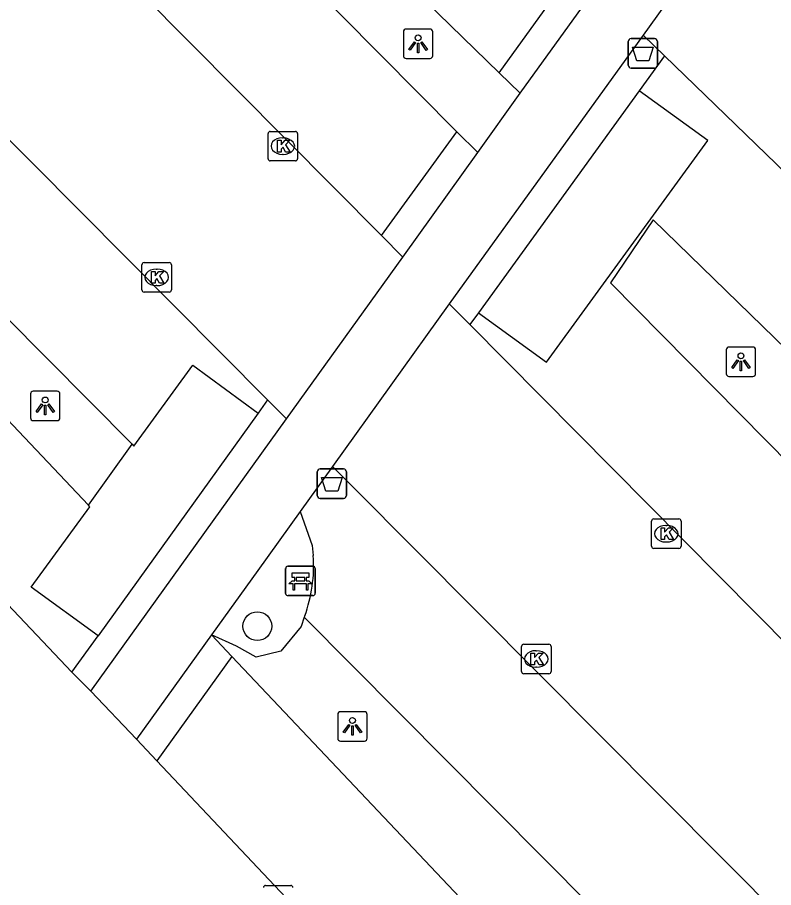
# Model space of a CAD drawing. Extents: x 162347 to 162868, y 381221 to 381813.
# Drawn here: x 162705.66 to 162731.29, y 381504.82 to 381534.32 of the extents above; entities that cross this region are included whole.
import ezdxf

# ---------------------------------------------------------------- set-up
doc = ezdxf.new("R2010")
doc.units = 0
for name, color, linetype in [('IMGEO_Afvalbak', 7, 'Continuous'), ('IMGEO_Bank', 7, 'Continuous'), ('IMGEO_Boom', 7, 'Continuous'), ('IMGEO_Groenvoorziening', 7, 'Continuous'), ('IMGEO_Kolk', 7, 'Continuous'), ('IMGEO_Lichtpunt', 7, 'Continuous'), ('IMGEO_Parkeervlak_open', 7, 'Continuous'), ('IMGEO_Rijbaan_lokaal_open', 7, 'Continuous'), ('IMGEO_Voetpad_open', 7, 'Continuous')]:
    doc.layers.add(name, color=color, linetype=linetype)

msp = doc.modelspace()

# ---------------------------------------------------------------- linework, layer by layer
at = {"layer": 'IMGEO_Afvalbak'}
for p, q in [((162726.361, 381532.704), (162726.361, 381533.504)), ((162726.361, 381533.504), (162726.361, 381532.704)), ((162726.461, 381533.604), (162727.251, 381533.604)), ((162727.251, 381533.604), (162726.461, 381533.604)), ((162727.351, 381533.504), (162727.351, 381532.704)), ((162727.351, 381532.704), (162727.351, 381533.504)), ((162727.251, 381532.604), (162726.461, 381532.604)), ((162726.461, 381532.604), (162727.251, 381532.604)), ((162715.827, 381518.117), (162715.827, 381518.917)), ((162715.827, 381518.917), (162715.827, 381518.117)), ((162715.927, 381519.017), (162716.717, 381519.017)), ((162716.717, 381519.017), (162715.927, 381519.017)), ((162716.817, 381518.917), (162716.817, 381518.117)), ((162716.817, 381518.117), (162716.817, 381518.917)), ((162716.717, 381518.017), (162715.927, 381518.017)), ((162715.927, 381518.017), (162716.717, 381518.017))]:
    msp.add_line(p, q, dxfattribs=at)
for points in [[(162726.504, 381533.318), (162727.208, 381533.318), (162727.059, 381532.848), (162726.653, 381532.848), (162726.504, 381533.318)], [(162715.97, 381518.731), (162716.674, 381518.731), (162716.525, 381518.261), (162716.119, 381518.261), (162715.97, 381518.731)]]:
    msp.add_lwpolyline(points, dxfattribs=at)
for centre, start, end in [((162726.461, 381533.504), 90, 180), ((162726.461, 381533.504), 90, 180), ((162727.251, 381533.504), 0, 90), ((162727.251, 381533.504), 360, 90), ((162726.461, 381532.704), 180, 270), ((162726.461, 381532.704), 180, 270), ((162727.251, 381532.704), 270, 0), ((162727.251, 381532.704), 270, 0), ((162715.927, 381518.917), 90, 180), ((162715.927, 381518.917), 90, 180), ((162716.717, 381518.917), 0, 90), ((162716.717, 381518.917), 360, 90), ((162715.927, 381518.117), 180, 270), ((162715.927, 381518.117), 180, 270), ((162716.717, 381518.117), 270, 0), ((162716.717, 381518.117), 270, 0)]:
    msp.add_arc(centre, 0.1, start, end, dxfattribs=at)
at = {"layer": 'IMGEO_Bank'}
for p, q in [((162714.755, 381514.795), (162714.755, 381515.636)), ((162714.755, 381515.636), (162714.755, 381514.795)), ((162714.83, 381515.72), (162715.671, 381515.72)), ((162715.671, 381515.72), (162714.83, 381515.72)), ((162715.755, 381515.645), (162715.755, 381514.804)), ((162715.755, 381514.804), (162715.755, 381515.645)), ((162715.064, 381515.226), (162715.064, 381515.332)), ((162715.108, 381515.332), (162715.108, 381515.226)), ((162715.396, 381515.338), (162715.114, 381515.338)), ((162715.114, 381515.22), (162715.396, 381515.22)), ((162715.402, 381515.226), (162715.402, 381515.332)), ((162715.446, 381515.332), (162715.446, 381515.226)), ((162715.452, 381515.118), (162715.059, 381515.118)), ((162715.68, 381514.72), (162714.839, 381514.72)), ((162714.839, 381514.72), (162715.68, 381514.72))]:
    msp.add_line(p, q, dxfattribs=at)
for points in [[(162715.058, 381515.338), (162714.972, 381515.338), (162714.972, 381515.499), (162715.535, 381515.499), (162715.535, 381515.338), (162715.452, 381515.338)], [(162715.002, 381515.118), (162714.86, 381515.118), (162714.972, 381515.22), (162715.058, 381515.22)], [(162715.452, 381515.22), (162715.535, 381515.22), (162715.647, 381515.118), (162715.508, 381515.118)], [(162715.052, 381515.111), (162715.052, 381514.904), (162715.009, 381514.904), (162715.009, 381515.111)], [(162715.502, 381515.111), (162715.502, 381514.904), (162715.458, 381514.904), (162715.458, 381515.111)]]:
    msp.add_lwpolyline(points, dxfattribs=at)
for centre, radius, start, end in [((162714.833, 381515.642), 0.0779, 92.4484, 184.2845), ((162714.833, 381515.642), 0.0779, 92.4484, 184.2845), ((162715.677, 381515.642), 0.0779, 2.4484, 94.2845), ((162715.677, 381515.642), 0.0779, 2.4484, 94.2845), ((162715.057, 381515.331), 0.00671, 2.8957, 87.1043), ((162715.057, 381515.227), 0.00671, 272.8957, 357.1043), ((162715.114, 381515.331), 0.00671, 92.8957, 177.1043), ((162715.114, 381515.227), 0.00671, 182.8957, 267.1043), ((162715.396, 381515.331), 0.00671, 2.8957, 87.1043), ((162715.396, 381515.227), 0.00671, 272.8957, 357.1043), ((162715.453, 381515.331), 0.00671, 92.8957, 177.1043), ((162715.453, 381515.227), 0.00671, 182.8957, 267.1043), ((162715.002, 381515.111), 0.00671, 2.8957, 87.1043), ((162715.059, 381515.111), 0.00671, 92.8957, 177.1043), ((162715.451, 381515.111), 0.00671, 2.8957, 87.1043), ((162715.508, 381515.111), 0.00671, 92.8957, 177.1043), ((162714.833, 381514.798), 0.0779, 182.4484, 274.2845), ((162714.833, 381514.798), 0.0779, 182.4484, 274.2845), ((162715.677, 381514.798), 0.0779, 272.4484, 4.2845), ((162715.677, 381514.798), 0.0779, 272.4484, 4.2845)]:
    msp.add_arc(centre, radius, start, end, dxfattribs=at)
at = {"layer": 'IMGEO_Boom'}
msp.add_circle((162713.795, 381513.686), 0.489, dxfattribs=at)
at = {"layer": 'IMGEO_Groenvoorziening'}
for points in [[(162722.707, 381531.749), (162721.991, 381532.446)], [(162720.561, 381530.446), (162721.263, 381529.738)], [(162712.933, 381512.66), (162712.241, 381513.392)]]:
    msp.add_lwpolyline(points, dxfattribs=at)
at = {"layer": 'IMGEO_Kolk'}
for p, q in [((162714.159, 381529.532), (162714.159, 381530.384)), ((162714.234, 381530.458), (162715.086, 381530.458)), ((162715.16, 381530.384), (162715.16, 381529.532)), ((162714.647, 381530.238), (162714.672, 381530.238)), ((162714.67, 381529.678), (162714.645, 381529.678)), ((162715.086, 381529.458), (162714.234, 381529.458)), ((162709.884, 381525.084), (162709.884, 381525.936)), ((162709.959, 381526.01), (162710.811, 381526.01)), ((162710.885, 381525.936), (162710.885, 381525.084)), ((162710.372, 381525.79), (162710.397, 381525.79)), ((162710.811, 381525.01), (162709.959, 381525.01)), ((162710.395, 381525.23), (162710.37, 381525.23)), ((162727.229, 381517.319), (162728.081, 381517.319)), ((162727.154, 381516.393), (162727.154, 381517.245)), ((162727.642, 381517.099), (162727.667, 381517.099)), ((162728.155, 381517.245), (162728.155, 381516.393)), ((162727.665, 381516.539), (162727.64, 381516.539)), ((162728.081, 381516.319), (162727.229, 381516.319)), ((162722.747, 381512.148), (162722.747, 381513)), ((162722.822, 381513.074), (162723.674, 381513.074)), ((162723.235, 381512.854), (162723.26, 381512.854)), ((162723.748, 381513), (162723.748, 381512.148)), ((162723.258, 381512.294), (162723.233, 381512.294)), ((162723.674, 381512.074), (162722.822, 381512.074)), ((162714.077, 381504.898), (162714.929, 381504.898))]:
    msp.add_line(p, q, dxfattribs=at)
for points in [[(162714.159, 381529.532), (162714.159, 381530.384)], [(162714.234, 381530.458), (162715.086, 381530.458)], [(162715.16, 381530.384), (162715.16, 381529.532)], [(162714.48, 381530.158), (162714.603, 381530.158), (162714.603, 381530.007), (162714.733, 381530.158), (162714.897, 381530.158), (162714.751, 381530.007), (162714.904, 381529.758), (162714.752, 381529.758), (162714.667, 381529.922), (162714.603, 381529.855), (162714.603, 381529.758), (162714.48, 381529.758), (162714.48, 381530.158)], [(162715.086, 381529.458), (162714.234, 381529.458)], [(162709.884, 381525.084), (162709.884, 381525.936)], [(162709.959, 381526.01), (162710.811, 381526.01)], [(162710.885, 381525.936), (162710.885, 381525.084)], [(162710.205, 381525.71), (162710.328, 381525.71), (162710.328, 381525.559), (162710.458, 381525.71), (162710.622, 381525.71), (162710.476, 381525.559), (162710.629, 381525.31), (162710.477, 381525.31), (162710.392, 381525.474), (162710.328, 381525.407), (162710.328, 381525.31), (162710.205, 381525.31), (162710.205, 381525.71)], [(162710.811, 381525.01), (162709.959, 381525.01)], [(162727.229, 381517.319), (162728.081, 381517.319)], [(162727.154, 381516.393), (162727.154, 381517.245)], [(162727.475, 381517.019), (162727.598, 381517.019), (162727.598, 381516.868), (162727.728, 381517.019), (162727.892, 381517.019), (162727.746, 381516.868), (162727.899, 381516.619), (162727.747, 381516.619), (162727.662, 381516.783), (162727.598, 381516.716), (162727.598, 381516.619), (162727.475, 381516.619), (162727.475, 381517.019)], [(162728.155, 381517.245), (162728.155, 381516.393)], [(162728.081, 381516.319), (162727.229, 381516.319)], [(162722.747, 381512.148), (162722.747, 381513)], [(162722.822, 381513.074), (162723.674, 381513.074)], [(162723.748, 381513), (162723.748, 381512.148)], [(162723.068, 381512.774), (162723.191, 381512.774), (162723.191, 381512.623), (162723.321, 381512.774), (162723.485, 381512.774), (162723.339, 381512.623), (162723.492, 381512.374), (162723.34, 381512.374), (162723.255, 381512.538), (162723.191, 381512.471), (162723.191, 381512.374), (162723.068, 381512.374), (162723.068, 381512.774)], [(162723.674, 381512.074), (162722.822, 381512.074)], [(162714.077, 381504.898), (162714.929, 381504.898)]]:
    msp.add_lwpolyline(points, dxfattribs=at)
for centre, start, end in [((162714.236, 381530.382), 91.552, 178.448), ((162714.236, 381530.382), 91.552, 178.448), ((162715.084, 381530.382), 1.552, 88.448), ((162715.084, 381530.382), 1.552, 88.448), ((162714.236, 381529.534), 181.552, 268.448), ((162714.236, 381529.534), 181.552, 268.448), ((162715.084, 381529.534), 271.552, 358.448), ((162715.084, 381529.534), 271.552, 358.448), ((162709.961, 381525.934), 91.552, 178.448), ((162709.961, 381525.934), 91.552, 178.448), ((162710.809, 381525.934), 1.552, 88.448), ((162710.809, 381525.934), 1.552, 88.448), ((162709.961, 381525.086), 181.552, 268.448), ((162709.961, 381525.086), 181.552, 268.448), ((162710.809, 381525.086), 271.552, 358.448), ((162710.809, 381525.086), 271.552, 358.448), ((162727.231, 381517.243), 91.552, 178.448), ((162727.231, 381517.243), 91.552, 178.448), ((162728.079, 381517.243), 1.552, 88.448), ((162728.079, 381517.243), 1.552, 88.448), ((162727.231, 381516.395), 181.552, 268.448), ((162727.231, 381516.395), 181.552, 268.448), ((162728.079, 381516.395), 271.552, 358.448), ((162728.079, 381516.395), 271.552, 358.448), ((162722.824, 381512.998), 91.552, 178.448), ((162722.824, 381512.998), 91.552, 178.448), ((162723.672, 381512.998), 1.552, 88.448), ((162723.672, 381512.998), 1.552, 88.448), ((162722.824, 381512.15), 181.552, 268.448), ((162722.824, 381512.15), 181.552, 268.448), ((162723.672, 381512.15), 271.552, 358.448), ((162723.672, 381512.15), 271.552, 358.448), ((162714.079, 381504.822), 91.552, 178.448), ((162714.079, 381504.822), 91.552, 178.448), ((162714.927, 381504.822), 1.552, 88.448), ((162714.927, 381504.822), 1.552, 88.448)]:
    msp.add_arc(centre, 0.0765, start, end, dxfattribs=at)
for centre, major_axis, ratio, start_param, end_param in [((162714.646, 381529.958), (-0.387, 0.002), 0.722429, 4.712389, 7.853982), ((162714.671, 381529.958), (-0.39, 0.002), 0.717154, 1.570796, 4.712389), ((162710.371, 381525.51), (-0.387, 0.002), 0.722429, 4.712389, 7.853982), ((162710.396, 381525.51), (-0.39, 0.002), 0.717154, 1.570796, 4.712389), ((162727.641, 381516.819), (-0.387, 0.002), 0.722429, 4.712389, 7.853982), ((162727.666, 381516.819), (-0.39, 0.002), 0.717154, 1.570796, 4.712389), ((162723.234, 381512.574), (-0.387, 0.002), 0.722429, 4.712389, 7.853982), ((162723.259, 381512.574), (-0.39, 0.002), 0.717154, 1.570796, 4.712389)]:
    msp.add_ellipse(centre, major_axis=major_axis, ratio=ratio, start_param=start_param, end_param=end_param, dxfattribs=at)
at = {"layer": 'IMGEO_Lichtpunt'}
for p, q in [((162718.745, 381533.832), (162718.745, 381533.025)), ((162718.745, 381533.832), (162718.745, 381533.025)), ((162719.647, 381533.927), (162718.839, 381533.927)), ((162719.647, 381533.927), (162718.839, 381533.927)), ((162719.741, 381533.025), (162719.741, 381533.832)), ((162719.741, 381533.025), (162719.741, 381533.832)), ((162718.839, 381532.931), (162719.647, 381532.931)), ((162718.839, 381532.931), (162719.647, 381532.931)), ((162729.684, 381523.052), (162729.684, 381522.245)), ((162729.684, 381523.052), (162729.684, 381522.245)), ((162730.586, 381523.147), (162729.778, 381523.147)), ((162730.586, 381523.147), (162729.778, 381523.147)), ((162730.68, 381522.245), (162730.68, 381523.052)), ((162730.68, 381522.245), (162730.68, 381523.052)), ((162729.778, 381522.151), (162730.586, 381522.151)), ((162729.778, 381522.151), (162730.586, 381522.151)), ((162706.108, 381521.557), (162706.108, 381520.75)), ((162706.108, 381521.557), (162706.108, 381520.75)), ((162707.01, 381521.652), (162706.202, 381521.652)), ((162707.01, 381521.652), (162706.202, 381521.652)), ((162707.104, 381520.75), (162707.104, 381521.557)), ((162707.104, 381520.75), (162707.104, 381521.557)), ((162706.202, 381520.656), (162707.01, 381520.656)), ((162706.202, 381520.656), (162707.01, 381520.656)), ((162717.422, 381510.787), (162716.614, 381510.787)), ((162717.422, 381510.787), (162716.614, 381510.787)), ((162716.52, 381510.692), (162716.52, 381509.885)), ((162716.52, 381510.692), (162716.52, 381509.885)), ((162717.516, 381509.885), (162717.516, 381510.692)), ((162717.516, 381509.885), (162717.516, 381510.692)), ((162716.614, 381509.791), (162717.422, 381509.791)), ((162716.614, 381509.791), (162717.422, 381509.791))]:
    msp.add_line(p, q, dxfattribs=at)
for points in [[(162719.119, 381533.496), (162719.158, 381533.468), (162718.97, 381533.206), (162718.932, 381533.233), (162719.119, 381533.496)], [(162719.331, 381533.468), (162719.369, 381533.495), (162719.556, 381533.233), (162719.517, 381533.205), (162719.331, 381533.468)], [(162719.221, 381533.448), (162719.268, 381533.448), (162719.268, 381533.126), (162719.221, 381533.126), (162719.221, 381533.448)], [(162730.058, 381522.716), (162730.097, 381522.688), (162729.909, 381522.426), (162729.871, 381522.453), (162730.058, 381522.716)], [(162730.16, 381522.668), (162730.207, 381522.668), (162730.207, 381522.346), (162730.16, 381522.346), (162730.16, 381522.668)], [(162730.27, 381522.688), (162730.308, 381522.715), (162730.495, 381522.453), (162730.456, 381522.425), (162730.27, 381522.688)], [(162706.482, 381521.221), (162706.521, 381521.193), (162706.333, 381520.931), (162706.295, 381520.958), (162706.482, 381521.221)], [(162706.584, 381521.173), (162706.631, 381521.173), (162706.631, 381520.851), (162706.584, 381520.851), (162706.584, 381521.173)], [(162706.694, 381521.193), (162706.732, 381521.22), (162706.919, 381520.958), (162706.88, 381520.93), (162706.694, 381521.193)], [(162716.894, 381510.356), (162716.933, 381510.328), (162716.745, 381510.066), (162716.707, 381510.093), (162716.894, 381510.356)], [(162716.996, 381510.308), (162717.043, 381510.308), (162717.043, 381509.986), (162716.996, 381509.986), (162716.996, 381510.308)], [(162717.106, 381510.328), (162717.144, 381510.355), (162717.331, 381510.093), (162717.292, 381510.065), (162717.106, 381510.328)]]:
    msp.add_lwpolyline(points, dxfattribs=at)
for centre in [(162719.244, 381533.63), (162730.183, 381522.85), (162706.607, 381521.355), (162717.019, 381510.49)]:
    msp.add_circle(centre, 0.0994, dxfattribs=at)
for centre, start, end in [((162718.839, 381533.832), 90, 180), ((162718.839, 381533.832), 90, 180), ((162719.647, 381533.832), 0, 90), ((162719.647, 381533.832), 0, 90), ((162718.839, 381533.025), 180, 270), ((162718.839, 381533.025), 180, 270), ((162719.647, 381533.025), 270, 0), ((162719.647, 381533.025), 270, 360), ((162729.778, 381523.052), 90, 180), ((162729.778, 381523.052), 90, 180), ((162730.586, 381523.052), 0, 90), ((162730.586, 381523.052), 0, 90), ((162729.778, 381522.245), 180, 270), ((162729.778, 381522.245), 180, 270), ((162730.586, 381522.245), 270, 0), ((162730.586, 381522.245), 270, 360), ((162706.202, 381521.557), 90, 180), ((162706.202, 381521.557), 90, 180), ((162707.01, 381521.557), 0, 90), ((162707.01, 381521.557), 0, 90), ((162706.202, 381520.75), 180, 270), ((162706.202, 381520.75), 180, 270), ((162707.01, 381520.75), 270, 0), ((162707.01, 381520.75), 270, 360), ((162716.614, 381510.692), 90, 180), ((162716.614, 381510.692), 90, 180), ((162717.422, 381510.692), 0, 90), ((162717.422, 381510.692), 0, 90), ((162716.614, 381509.885), 180, 270), ((162716.614, 381509.885), 180, 270), ((162717.422, 381509.885), 270, 0), ((162717.422, 381509.885), 270, 360)]:
    msp.add_arc(centre, 0.0946, start, end, dxfattribs=at)
at = {"layer": 'IMGEO_Parkeervlak_open'}
for points in [[(162721.991, 381532.446), (162693.056, 381560.603)], [(162691.831, 381559.425), (162720.561, 381530.446)], [(162709.552, 381519.85), (162680.791, 381548.848)], [(162679.697, 381547.801), (162708.069, 381517.791)], [(162721.991, 381532.446), (162724.543, 381535.989)], [(162727.593, 381533.024), (162726.733, 381531.836)], [(162717.998, 381526.926), (162720.561, 381530.446)], [(162748.205, 381507.033), (162727.21, 381527.46), (162725.764, 381525.323), (162745.929, 381504.89)], [(162721.286, 381524.312), (162720.995, 381523.911)], [(162714.143, 381521.357), (162713.821, 381520.908)], [(162734.795, 381494.427), (162715.387, 381513.988)], [(162707.512, 381512.13), (162708.397, 381513.361)], [(162712.933, 381512.66), (162710.386, 381509.124)], [(162732.348, 381492.129), (162712.933, 381512.66)]]:
    msp.add_lwpolyline(points, dxfattribs=at)
at = {"layer": 'IMGEO_Rijbaan_lokaal_open'}
for points in [[(162691.831, 381559.425), (162688.713, 381556.43), (162717.998, 381526.926)], [(162714.143, 381521.357), (162683.907, 381551.826), (162680.791, 381548.848)], [(162679.697, 381547.801), (162676.587, 381544.828), (162707.512, 381512.13)], [(162730.657, 381538.992), (162726.872, 381533.722)], [(162727.593, 381533.024), (162726.872, 381533.722)], [(162748.205, 381507.033), (162751.368, 381510.009), (162727.593, 381533.024)], [(162717.998, 381526.926), (162718.721, 381526.198)], [(162714.783, 381520.712), (162718.721, 381526.198)], [(162720.297, 381524.616), (162716.345, 381519.097)], [(162720.297, 381524.616), (162720.995, 381523.911)], [(162720.995, 381523.911), (162742.775, 381501.923), (162745.929, 381504.89)], [(162714.783, 381520.712), (162714.143, 381521.357)], [(162716.345, 381519.097), (162717.053, 381518.385), (162737.94, 381497.381), (162734.795, 381494.427)], [(162707.512, 381512.13), (162708.153, 381511.479)], [(162709.697, 381509.854), (162708.153, 381511.479)], [(162709.697, 381509.854), (162710.386, 381509.124)], [(162710.386, 381509.124), (162729.211, 381489.182), (162732.348, 381492.129)]]:
    msp.add_lwpolyline(points, dxfattribs=at)
at = {"layer": 'IMGEO_Voetpad_open'}
for points in [[(162722.707, 381531.749), (162725.255, 381535.297)], [(162726.872, 381533.722), (162720.297, 381524.616)], [(162721.263, 381529.738), (162722.707, 381531.749)], [(162726.733, 381531.836), (162721.286, 381524.312)], [(162721.286, 381524.312), (162723.591, 381522.638), (162729.06, 381530.149), (162726.733, 381531.836)], [(162718.721, 381526.198), (162721.263, 381529.738)], [(162709.552, 381519.85), (162709.613, 381519.788), (162711.608, 381522.529), (162713.821, 381520.908)], [(162713.821, 381520.908), (162708.397, 381513.361)], [(162708.153, 381511.479), (162714.783, 381520.712)], [(162708.069, 381517.791), (162709.552, 381519.85)], [(162716.345, 381519.097), (162715.25, 381517.574)], [(162708.397, 381513.361), (162706.133, 381515.005), (162708.121, 381517.736), (162708.069, 381517.791)], [(162715.25, 381517.574), (162713.813, 381515.576), (162712.241, 381513.392)], [(162715.25, 381517.574), (162715.658, 381516.426), (162715.692, 381516.078)], [(162715.402, 381514.032), (162715.387, 381513.988)], [(162715.387, 381513.988), (162715.283, 381513.678), (162714.597, 381512.837), (162713.754, 381512.64), (162713.089, 381513.009), (162712.241, 381513.392)], [(162712.241, 381513.392), (162709.697, 381509.854)]]:
    msp.add_lwpolyline(points, dxfattribs=at)
msp.add_arc((162710.683, 381515.744), 5.02, 340.0544, 3.8109, dxfattribs=at)

doc.saveas('drawing.dxf')
